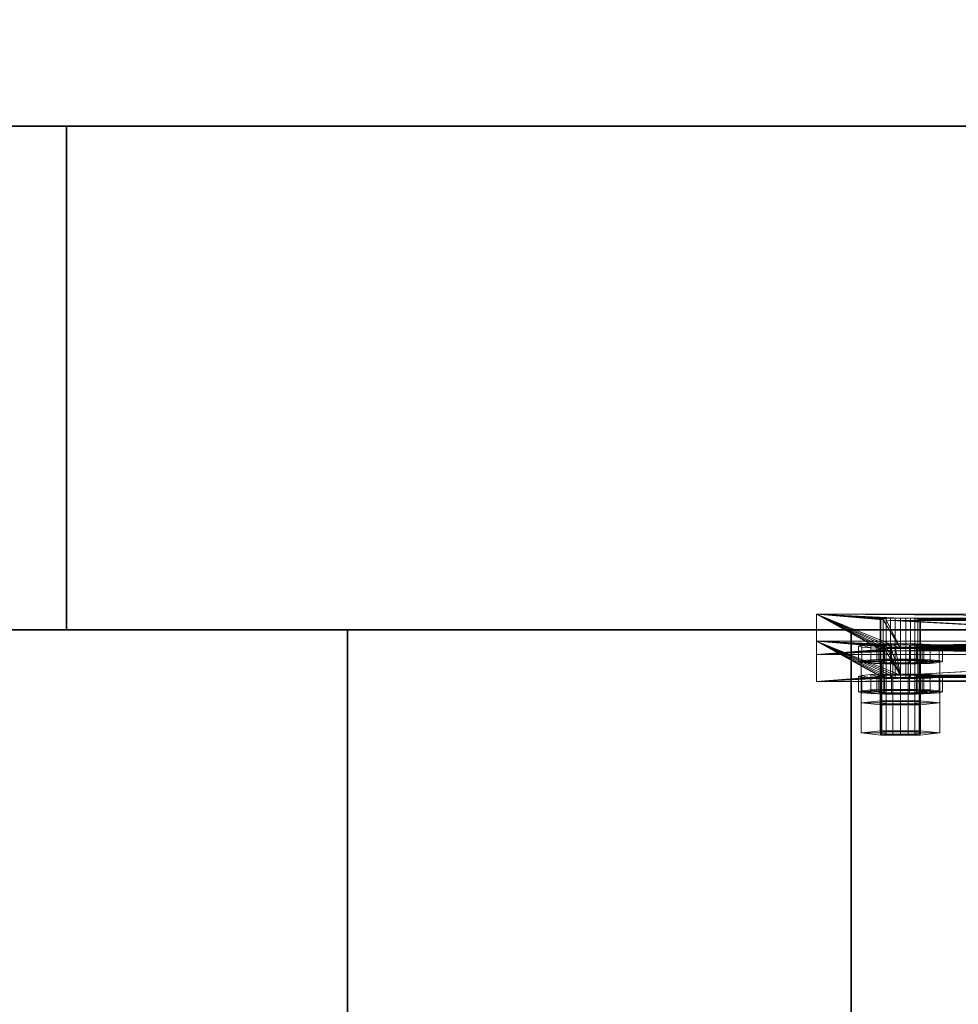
# Model space of a CAD drawing. Extents: x -0.3 to 41.3, y 0 to 17.8.
# Tile 297 of 625: x 18.573 to 18.853, y 11.356 to 11.649. Entities that reach past the tile are written whole.
import ezdxf

# ---------------------------------------------------------------- set-up
doc = ezdxf.new("R2010")
doc.units = 0
doc.header["$MEASUREMENT"] = 0
for name, color, linetype, lineweight in [('ANILHAS', 135, 'Continuous', 0), ('PLACAS_DE_BASE', 144, 'Continuous', 0), ('PORCAS', 157, 'Continuous', 0)]:
    doc.layers.add(name, color=color, linetype=linetype, lineweight=lineweight)
for name, color, linetype in [('P11', 7, 'Continuous'), ('S11', 7, 'Continuous'), ('V105', 7, 'Continuous'), ('V129', 7, 'Continuous'), ('V206', 7, 'Continuous')]:
    doc.layers.add(name, color=color, linetype=linetype)

msp = doc.modelspace()

# ---------------------------------------------------------------- linework, layer by layer
at = {"layer": 'P11', "color": 12, "true_color": 0xbd0000}
for points, invisible_edges in [([(18.58717, 11.46714, 195.60001), (19.03717, 11.46714, 195.60001), (19.03717, 11.61714, 195.60001)], 12), ([(18.58717, 11.46714, 195.60001), (19.03717, 11.46714, 195.60001), (19.03717, 11.61714, 195.60001)], 12), ([(18.58717, 11.46714, 195.60001), (19.03717, 11.61714, 195.60001), (18.58717, 11.61714, 195.60001)], 9), ([(18.58717, 11.46714, 195.60001), (19.03717, 11.61714, 195.60001), (18.58717, 11.61714, 195.60001)], 9), ([(18.58717, 11.46714, 196.55001), (19.03717, 11.46714, 196.55001), (19.03717, 11.61714, 196.55001)], 12), ([(18.58717, 11.46714, 195.60001), (19.03717, 11.46714, 195.60001), (19.03717, 11.61714, 195.60001)], 12), ([(18.58717, 11.46714, 196.55001), (19.03717, 11.61714, 196.55001), (18.58717, 11.61714, 196.55001)], 9), ([(18.58717, 11.46714, 195.60001), (19.03717, 11.61714, 195.60001), (18.58717, 11.61714, 195.60001)], 9), ([(18.58717, 11.46714, 199.8), (19.03717, 11.46714, 199.8), (19.03717, 11.61714, 199.8)], 12), ([(18.58717, 11.46714, 196.55001), (19.03717, 11.46714, 196.55001), (19.03717, 11.61714, 196.55001)], 12), ([(18.58717, 11.46714, 199.8), (19.03717, 11.61714, 199.8), (18.58717, 11.61714, 199.8)], 9), ([(18.58717, 11.46714, 196.55001), (19.03717, 11.61714, 196.55001), (18.58717, 11.61714, 196.55001)], 9)]:
    msp.add_3dface(points, dxfattribs=dict(at, invisible_edges=invisible_edges))
for points in [[(19.03717, 11.61714, 195.60001), (18.58717, 11.61714, 195.60001), (18.58717, 11.61714, 195.60001), (19.03717, 11.61714, 195.60001)], [(18.58717, 11.61714, 195.60001), (18.58717, 11.46714, 195.60001), (18.58717, 11.46714, 195.60001), (18.58717, 11.61714, 195.60001)], [(19.03717, 11.61714, 196.55001), (18.58717, 11.61714, 196.55001), (18.58717, 11.61714, 195.60001), (19.03717, 11.61714, 195.60001)], [(18.58717, 11.61714, 196.55001), (18.58717, 11.46714, 196.55001), (18.58717, 11.46714, 195.60001), (18.58717, 11.61714, 195.60001)], [(19.03717, 11.61714, 199.8), (18.58717, 11.61714, 199.8), (18.58717, 11.61714, 196.55001), (19.03717, 11.61714, 196.55001)], [(18.58717, 11.61714, 199.8), (18.58717, 11.46714, 199.8), (18.58717, 11.46714, 196.55001), (18.58717, 11.61714, 196.55001)], [(18.58717, 11.46714, 195.60001), (19.03717, 11.46714, 195.60001), (19.03717, 11.46714, 195.60001), (18.58717, 11.46714, 195.60001)], [(18.58717, 11.46714, 196.55001), (19.03717, 11.46714, 196.55001), (19.03717, 11.46714, 195.60001), (18.58717, 11.46714, 195.60001)], [(18.58717, 11.46714, 199.8), (19.03717, 11.46714, 199.8), (19.03717, 11.46714, 196.55001), (18.58717, 11.46714, 196.55001)]]:
    msp.add_3dface(points, dxfattribs=at)
at = {"layer": 'S11', "color": 253, "true_color": 0xca95bd}
for points, invisible_edges in [([(18.31217, 11.14214, 195.60001), (19.31217, 11.14214, 195.60001), (19.31217, 11.94214, 195.60001)], 12), ([(18.31217, 11.14214, 195.10001), (19.31217, 11.14214, 195.10001), (19.31217, 11.94214, 195.10001)], 12), ([(18.31217, 11.14214, 195.60001), (19.31217, 11.94214, 195.60001), (18.31217, 11.94214, 195.60001)], 9), ([(18.31217, 11.14214, 195.10001), (19.31217, 11.94214, 195.10001), (18.31217, 11.94214, 195.10001)], 9)]:
    msp.add_3dface(points, dxfattribs=dict(at, invisible_edges=invisible_edges))
at = {"layer": 'V105', "color": 252, "true_color": 0x838383}
for points, invisible_edges in [([(18.58717, 11.61714, 196.55001), (12.83293, 11.61714, 196.55001), (12.83293, 11.46714, 196.55001)], 12), ([(18.58717, 11.61714, 196.00001), (12.83293, 11.61714, 196.00001), (12.83293, 11.46714, 196.00001)], 12), ([(18.58717, 11.61714, 196.55001), (12.83293, 11.46714, 196.55001), (18.58717, 11.46714, 196.55001)], 9), ([(18.58717, 11.61714, 196.00001), (12.83293, 11.46714, 196.00001), (18.58717, 11.46714, 196.00001)], 9)]:
    msp.add_3dface(points, dxfattribs=dict(at, invisible_edges=invisible_edges))
for points in [[(18.58717, 11.61714, 196.55001), (12.83293, 11.61714, 196.55001), (12.83293, 11.61714, 196.00001), (18.58717, 11.61714, 196.00001)], [(18.58717, 11.46714, 196.55001), (18.58717, 11.61714, 196.55001), (18.58717, 11.61714, 196.00001), (18.58717, 11.46714, 196.00001)], [(12.83293, 11.46714, 196.55001), (18.58717, 11.46714, 196.55001), (18.58717, 11.46714, 196.00001), (12.83293, 11.46714, 196.00001)]]:
    msp.add_3dface(points, dxfattribs=at)
at = {"layer": 'V129', "color": 252, "true_color": 0x838383}
for points, invisible_edges in [([(18.82079, 11.46714, 196.40001), (18.67079, 11.46714, 196.40001), (18.67079, 10.41714, 196.40001)], 12), ([(18.82079, 11.46714, 196.00001), (18.67079, 11.46714, 196.00001), (18.67079, 10.41714, 196.00001)], 12), ([(18.82079, 11.46714, 196.40001), (18.67079, 10.41714, 196.40001), (18.82079, 10.41714, 196.40001)], 9), ([(18.82079, 11.46714, 196.00001), (18.67079, 10.41714, 196.00001), (18.82079, 10.41714, 196.00001)], 9)]:
    msp.add_3dface(points, dxfattribs=dict(at, invisible_edges=invisible_edges))
for points in [[(18.82079, 11.46714, 196.40001), (18.67079, 11.46714, 196.40001), (18.67079, 11.46714, 196.00001), (18.82079, 11.46714, 196.00001)], [(18.67079, 11.46714, 196.40001), (18.67079, 10.41714, 196.40001), (18.67079, 10.41714, 196.00001), (18.67079, 11.46714, 196.00001)], [(18.82079, 10.41714, 196.40001), (18.82079, 11.46714, 196.40001), (18.82079, 11.46714, 196.00001), (18.82079, 10.41714, 196.00001)]]:
    msp.add_3dface(points, dxfattribs=at)
at = {"layer": 'V206', "color": 252, "true_color": 0x838383}
for points, invisible_edges in [([(18.58717, 11.61714, 199.8), (12.83293, 11.61714, 199.8), (12.83293, 11.46714, 199.8)], 12), ([(18.58717, 11.61714, 199.1), (12.83293, 11.61714, 199.1), (12.83293, 11.46714, 199.1)], 12), ([(18.58717, 11.61714, 199.8), (12.83293, 11.46714, 199.8), (18.58717, 11.46714, 199.8)], 9), ([(18.58717, 11.61714, 199.1), (12.83293, 11.46714, 199.1), (18.58717, 11.46714, 199.1)], 9)]:
    msp.add_3dface(points, dxfattribs=dict(at, invisible_edges=invisible_edges))
for points in [[(18.58717, 11.61714, 199.8), (12.83293, 11.61714, 199.8), (12.83293, 11.61714, 199.1), (18.58717, 11.61714, 199.1)], [(18.58717, 11.46714, 199.8), (18.58717, 11.61714, 199.8), (18.58717, 11.61714, 199.1), (18.58717, 11.46714, 199.1)], [(12.83293, 11.46714, 199.8), (18.58717, 11.46714, 199.8), (18.58717, 11.46714, 199.1), (12.83293, 11.46714, 199.1)]]:
    msp.add_3dface(points, dxfattribs=at)

# ---------------------------------------------------------------- meshes
at = {"layer": 'ANILHAS'}
mesh = msp.add_polyface(dxfattribs=at)
corners = [(18.82295, 11.45772, 199.43282), (18.82295, 11.46232, 199.43254), (18.8239, 11.45744, 199.42804), (18.8239, 11.45801, 199.43759), (18.8239, 11.46203, 199.42777), (18.8239, 11.4626, 199.43731), (18.82661, 11.45719, 199.42399), (18.82661, 11.45825, 199.44164), (18.82661, 11.46179, 199.42372), (18.82661, 11.46285, 199.44136), (18.82845, 11.45772, 199.43282), (18.82845, 11.46232, 199.43254), (18.82898, 11.45756, 199.43014), (18.82898, 11.45789, 199.43549), (18.82898, 11.46216, 199.42986), (18.82898, 11.46248, 199.43522), (18.8305, 11.45743, 199.42787), (18.8305, 11.45802, 199.43776), (18.8305, 11.46202, 199.4276), (18.8305, 11.46261, 199.43748), (18.83067, 11.45703, 199.42129), (18.83067, 11.45842, 199.44435), (18.83067, 11.46162, 199.42101), (18.83067, 11.46301, 199.44407), (18.83277, 11.45734, 199.42636), (18.83277, 11.45811, 199.43927), (18.83277, 11.46193, 199.42608), (18.83277, 11.4627, 199.439), (18.83545, 11.45697, 199.42034), (18.83545, 11.4573, 199.42583), (18.83545, 11.45814, 199.4398), (18.83545, 11.45847, 199.44529), (18.83545, 11.46157, 199.42006), (18.83545, 11.4619, 199.42555), (18.83545, 11.46274, 199.43953), (18.83545, 11.46307, 199.44502), (18.83813, 11.45734, 199.42636), (18.83813, 11.45811, 199.43927), (18.83813, 11.46193, 199.42608), (18.83813, 11.4627, 199.439), (18.84023, 11.45703, 199.42129), (18.84023, 11.45842, 199.44435), (18.84023, 11.46162, 199.42101), (18.84023, 11.46301, 199.44407), (18.8404, 11.45743, 199.42787), (18.8404, 11.45802, 199.43776), (18.8404, 11.46202, 199.4276), (18.8404, 11.46261, 199.43748), (18.84192, 11.45756, 199.43014), (18.84192, 11.45789, 199.43549), (18.84192, 11.46216, 199.42986), (18.84192, 11.46248, 199.43522), (18.84245, 11.45772, 199.43282), (18.84245, 11.46232, 199.43254), (18.84429, 11.45719, 199.42399), (18.84429, 11.45825, 199.44164), (18.84429, 11.46179, 199.42372), (18.84429, 11.46285, 199.44136), (18.847, 11.45744, 199.42804), (18.847, 11.45801, 199.43759), (18.847, 11.46203, 199.42777), (18.847, 11.4626, 199.43731), (18.84795, 11.45772, 199.43282), (18.84795, 11.46232, 199.43254)]
mesh.append_faces([[corners[k] for k in face] for face in [(63, 61, 59, 62), (61, 57, 55, 59), (57, 43, 41, 55), (43, 35, 31, 41), (35, 23, 21, 31), (23, 9, 7, 21), (9, 5, 3, 7), (5, 1, 0, 3), (1, 4, 2, 0), (4, 8, 6, 2), (8, 22, 20, 6), (22, 32, 28, 20), (32, 42, 40, 28), (42, 56, 54, 40), (56, 60, 58, 54), (60, 63, 62, 58), (53, 50, 48, 52), (50, 46, 44, 48), (46, 38, 36, 44), (38, 33, 29, 36), (33, 26, 24, 29), (26, 18, 16, 24), (18, 14, 12, 16), (14, 11, 10, 12), (11, 15, 13, 10), (15, 19, 17, 13), (19, 27, 25, 17), (27, 34, 30, 25), (34, 39, 37, 30), (39, 47, 45, 37), (47, 51, 49, 45), (51, 53, 52, 49)]])
mesh.append_faces([[corners[k] for k in face] for face in [(5, 4, 1), (60, 61, 63), (2, 3, 0), (59, 58, 62)]], dxfattribs={"vtx0": -1})
mesh.append_faces([[corners[k] for k in face] for face in [(23, 11, 9), (11, 23, 15), (15, 23, 19), (19, 23, 27), (27, 35, 34), (34, 35, 39), (39, 43, 47), (47, 57, 51), (51, 57, 53), (4, 5, 8), (8, 9, 22), (22, 26, 32), (32, 33, 42), (42, 46, 56), (56, 61, 60), (3, 6, 7), (10, 20, 12), (12, 20, 16), (16, 20, 24), (24, 28, 29), (29, 40, 36), (36, 40, 44), (44, 54, 48), (48, 54, 52), (55, 54, 59), (21, 25, 31), (31, 37, 41), (41, 45, 55)]], dxfattribs={"vtx0": -1, "vtx1": -1})
mesh.append_faces([[corners[k] for k in face] for face in [(22, 9, 11), (56, 53, 57), (7, 20, 10), (52, 54, 55)]], dxfattribs={"vtx0": -1, "vtx1": -1, "vtx2": -1})
mesh.append_faces([[corners[k] for k in face] for face in [(27, 23, 35), (39, 35, 43), (47, 43, 57), (8, 5, 9), (22, 11, 14), (22, 14, 18), (22, 18, 26), (32, 26, 33), (42, 33, 38), (42, 38, 46), (56, 46, 50), (56, 50, 53), (56, 57, 61), (3, 2, 6), (7, 6, 20), (24, 20, 28), (29, 28, 40), (44, 40, 54), (59, 54, 58), (10, 21, 7), (21, 10, 13), (21, 13, 17), (21, 17, 25), (31, 25, 30), (31, 30, 37), (41, 37, 45), (55, 45, 49), (55, 49, 52)]], dxfattribs={"vtx0": -1, "vtx2": -1})
mesh = msp.add_polyface(dxfattribs=at)
corners = [(18.82295, 11.44873, 199.28309), (18.82295, 11.45332, 199.28281), (18.8239, 11.44844, 199.27831), (18.8239, 11.44901, 199.28786), (18.8239, 11.45303, 199.27804), (18.8239, 11.45361, 199.28758), (18.82661, 11.4482, 199.27426), (18.82661, 11.44926, 199.29191), (18.82661, 11.45279, 199.27399), (18.82661, 11.45385, 199.29163), (18.82845, 11.44873, 199.28309), (18.82845, 11.45332, 199.28281), (18.82898, 11.44857, 199.28041), (18.82898, 11.44889, 199.28576), (18.82898, 11.45316, 199.28013), (18.82898, 11.45348, 199.28549), (18.8305, 11.44843, 199.27814), (18.8305, 11.44902, 199.28803), (18.8305, 11.45302, 199.27787), (18.8305, 11.45362, 199.28775), (18.83067, 11.44804, 199.27156), (18.83067, 11.44942, 199.29462), (18.83067, 11.45263, 199.27128), (18.83067, 11.45401, 199.29434), (18.83277, 11.44834, 199.27663), (18.83277, 11.44912, 199.28954), (18.83277, 11.45293, 199.27635), (18.83277, 11.45371, 199.28927), (18.83545, 11.44798, 199.27061), (18.83545, 11.44831, 199.2761), (18.83545, 11.44915, 199.29007), (18.83545, 11.44948, 199.29556), (18.83545, 11.45257, 199.27033), (18.83545, 11.4529, 199.27582), (18.83545, 11.45374, 199.2898), (18.83545, 11.45407, 199.29529), (18.83813, 11.44834, 199.27663), (18.83813, 11.44912, 199.28954), (18.83813, 11.45293, 199.27635), (18.83813, 11.45371, 199.28927), (18.84023, 11.44804, 199.27156), (18.84023, 11.44942, 199.29462), (18.84023, 11.45263, 199.27128), (18.84023, 11.45401, 199.29434), (18.8404, 11.44843, 199.27814), (18.8404, 11.44902, 199.28803), (18.8404, 11.45302, 199.27787), (18.8404, 11.45362, 199.28775), (18.84192, 11.44857, 199.28041), (18.84192, 11.44889, 199.28576), (18.84192, 11.45316, 199.28013), (18.84192, 11.45348, 199.28549), (18.84245, 11.44873, 199.28309), (18.84245, 11.45332, 199.28281), (18.84429, 11.4482, 199.27426), (18.84429, 11.44926, 199.29191), (18.84429, 11.45279, 199.27399), (18.84429, 11.45385, 199.29163), (18.847, 11.44844, 199.27831), (18.847, 11.44901, 199.28786), (18.847, 11.45303, 199.27804), (18.847, 11.45361, 199.28758), (18.84795, 11.44873, 199.28309), (18.84795, 11.45332, 199.28281)]
mesh.append_faces([[corners[k] for k in face] for face in [(63, 61, 59, 62), (61, 57, 55, 59), (57, 43, 41, 55), (43, 35, 31, 41), (35, 23, 21, 31), (23, 9, 7, 21), (9, 5, 3, 7), (5, 1, 0, 3), (1, 4, 2, 0), (4, 8, 6, 2), (8, 22, 20, 6), (22, 32, 28, 20), (32, 42, 40, 28), (42, 56, 54, 40), (56, 60, 58, 54), (60, 63, 62, 58), (53, 50, 48, 52), (50, 46, 44, 48), (46, 38, 36, 44), (38, 33, 29, 36), (33, 26, 24, 29), (26, 18, 16, 24), (18, 14, 12, 16), (14, 11, 10, 12), (11, 15, 13, 10), (15, 19, 17, 13), (19, 27, 25, 17), (27, 34, 30, 25), (34, 39, 37, 30), (39, 47, 45, 37), (47, 51, 49, 45), (51, 53, 52, 49)]])
mesh.append_faces([[corners[k] for k in face] for face in [(5, 4, 1), (60, 61, 63), (2, 3, 0), (59, 58, 62)]], dxfattribs={"vtx0": -1})
mesh.append_faces([[corners[k] for k in face] for face in [(23, 11, 9), (11, 23, 15), (15, 23, 19), (19, 23, 27), (27, 35, 34), (34, 35, 39), (39, 43, 47), (47, 57, 51), (51, 57, 53), (4, 5, 8), (8, 9, 22), (22, 26, 32), (32, 33, 42), (42, 46, 56), (56, 61, 60), (3, 6, 7), (10, 20, 12), (12, 20, 16), (16, 20, 24), (24, 28, 29), (29, 40, 36), (36, 40, 44), (44, 54, 48), (48, 54, 52), (55, 54, 59), (21, 25, 31), (31, 37, 41), (41, 45, 55)]], dxfattribs={"vtx0": -1, "vtx1": -1})
mesh.append_faces([[corners[k] for k in face] for face in [(22, 9, 11), (56, 53, 57), (7, 20, 10), (52, 54, 55)]], dxfattribs={"vtx0": -1, "vtx1": -1, "vtx2": -1})
mesh.append_faces([[corners[k] for k in face] for face in [(27, 23, 35), (39, 35, 43), (47, 43, 57), (8, 5, 9), (22, 11, 14), (22, 14, 18), (22, 18, 26), (32, 26, 33), (42, 33, 38), (42, 38, 46), (56, 46, 50), (56, 50, 53), (56, 57, 61), (3, 2, 6), (7, 6, 20), (24, 20, 28), (29, 28, 40), (44, 40, 54), (59, 54, 58), (10, 21, 7), (21, 10, 13), (21, 13, 17), (21, 17, 25), (31, 25, 30), (31, 30, 37), (41, 37, 45), (55, 45, 49), (55, 49, 52)]], dxfattribs={"vtx0": -1, "vtx2": -1})
at = {"layer": 'PLACAS_DE_BASE'}
mesh = msp.add_polyface(dxfattribs=at)
corners = [(18.8339, 11.46096, 199.27655), (18.81045, 11.45981, 199.25738), (18.83245, 11.46099, 199.27715), (18.83121, 11.46105, 199.2781), (18.83025, 11.46113, 199.27934), (18.82965, 11.46121, 199.28079), (18.82945, 11.46131, 199.28234), (18.81045, 11.4718, 199.45702), (18.82965, 11.4614, 199.28389), (18.83025, 11.46149, 199.28533), (18.83121, 11.46156, 199.28657), (18.83245, 11.46162, 199.28752), (18.8339, 11.46165, 199.28812), (18.83545, 11.46167, 199.28832), (18.83025, 11.47012, 199.42907), (18.82965, 11.47021, 199.43051), (18.82945, 11.4703, 199.43207), (18.82965, 11.4704, 199.43362), (18.83025, 11.47048, 199.43506), (18.83121, 11.47056, 199.4363), (18.83245, 11.47061, 199.43725), (18.8339, 11.47065, 199.43785), (18.81045, 11.45182, 199.25786), (18.82945, 11.45332, 199.28281), (18.81045, 11.46382, 199.4575), (18.82965, 11.45323, 199.28126), (18.83025, 11.45314, 199.27982), (18.83121, 11.45307, 199.27858), (18.83245, 11.45301, 199.27763), (18.8339, 11.45297, 199.27703), (18.82965, 11.45341, 199.28437), (18.83025, 11.4535, 199.28581), (18.83121, 11.45357, 199.28705), (18.83245, 11.45363, 199.288), (18.8339, 11.45367, 199.2886), (18.83545, 11.45368, 199.2888), (18.83025, 11.46214, 199.42955), (18.82965, 11.46222, 199.43099), (18.82945, 11.46232, 199.43254), (18.82965, 11.46241, 199.4341), (18.83025, 11.4625, 199.43554), (18.83121, 11.46257, 199.43678), (18.83245, 11.46263, 199.43773), (18.8339, 11.46266, 199.43833)]
mesh.append_faces([[corners[k] for k in face] for face in [(7, 1, 22, 24)]])
mesh.append_faces([[corners[k] for k in face] for face in [(0, 1, 2), (2, 1, 3), (3, 1, 4), (4, 1, 5), (5, 1, 6), (6, 7, 8), (8, 7, 9), (9, 7, 10), (10, 7, 11), (11, 7, 12), (14, 7, 15), (15, 7, 16), (16, 7, 17), (17, 7, 18), (18, 7, 19), (19, 7, 20), (20, 7, 21), (22, 23, 24), (23, 22, 25), (25, 22, 26), (26, 22, 27), (27, 22, 28), (28, 22, 29)]], dxfattribs={"vtx0": -1, "vtx1": -1})
mesh.append_faces([[corners[k] for k in face] for face in [(13, 7, 14), (24, 35, 36)]], dxfattribs={"vtx0": -1, "vtx1": -1, "vtx2": -1})
mesh.append_faces([[corners[k] for k in face] for face in [(6, 1, 7), (24, 23, 30), (24, 30, 31), (24, 31, 32), (24, 32, 33), (24, 33, 34), (24, 36, 37), (24, 37, 38), (24, 38, 39), (24, 39, 40), (24, 40, 41), (24, 41, 42), (24, 42, 43)]], dxfattribs={"vtx0": -1, "vtx2": -1})
mesh = msp.add_polyface(dxfattribs=at)
corners = [(18.83545, 11.46095, 199.27635), (18.81045, 11.45981, 199.25738), (18.8339, 11.46096, 199.27655), (18.8339, 11.46165, 199.28812), (18.81045, 11.4718, 199.45702), (18.83545, 11.46167, 199.28832), (18.83025, 11.47012, 199.42907), (18.83121, 11.47005, 199.42783), (18.8339, 11.47065, 199.43785), (18.83545, 11.47066, 199.43805), (18.8339, 11.45297, 199.27703), (18.81045, 11.45182, 199.25786), (18.83545, 11.45296, 199.27683), (18.81045, 11.46382, 199.4575), (18.8339, 11.45367, 199.2886), (18.83545, 11.45368, 199.2888), (18.83025, 11.46214, 199.42955), (18.83121, 11.46206, 199.42831), (18.83245, 11.462, 199.42736), (18.8339, 11.46197, 199.42676), (18.83545, 11.46196, 199.42656), (18.8339, 11.46266, 199.43833), (18.83545, 11.46268, 199.43853), (18.837, 11.46096, 199.27655), (18.837, 11.45297, 199.27703), (18.83245, 11.46099, 199.27715), (18.83245, 11.45301, 199.27763), (18.83121, 11.46105, 199.2781), (18.83121, 11.45307, 199.27858), (18.83025, 11.46113, 199.27934), (18.83025, 11.45314, 199.27982), (18.82965, 11.46121, 199.28079), (18.82965, 11.45323, 199.28126), (18.82945, 11.46131, 199.28234), (18.82945, 11.45332, 199.28281), (18.82965, 11.4614, 199.28389), (18.82965, 11.45341, 199.28437), (18.83025, 11.46149, 199.28533), (18.83025, 11.4535, 199.28581), (18.83121, 11.46156, 199.28657), (18.83121, 11.45357, 199.28705), (18.83245, 11.46162, 199.28752), (18.83245, 11.45363, 199.288), (18.837, 11.46165, 199.28812), (18.837, 11.45367, 199.2886), (18.837, 11.46995, 199.42628), (18.83545, 11.46994, 199.42608), (18.837, 11.46197, 199.42676), (18.8339, 11.46995, 199.42628), (18.83245, 11.46999, 199.42688), (18.82965, 11.47021, 199.43051), (18.82965, 11.46222, 199.43099), (18.82945, 11.4703, 199.43207), (18.82945, 11.46232, 199.43254), (18.82965, 11.4704, 199.43362), (18.82965, 11.46241, 199.4341), (18.83025, 11.47048, 199.43506), (18.83025, 11.4625, 199.43554), (18.83121, 11.47056, 199.4363), (18.83121, 11.46257, 199.43678), (18.83245, 11.47061, 199.43725), (18.83245, 11.46263, 199.43773), (18.837, 11.47065, 199.43785), (18.837, 11.46266, 199.43833)]
mesh.append_faces([[corners[k] for k in face] for face in [(23, 0, 12, 24), (0, 2, 10, 12), (2, 25, 26, 10), (25, 27, 28, 26), (27, 29, 30, 28), (29, 31, 32, 30), (31, 33, 34, 32), (33, 35, 36, 34), (35, 37, 38, 36), (37, 39, 40, 38), (39, 41, 42, 40), (41, 3, 14, 42), (3, 5, 15, 14), (5, 43, 44, 15), (45, 46, 20, 47), (46, 48, 19, 20), (48, 49, 18, 19), (49, 7, 17, 18), (7, 6, 16, 17), (6, 50, 51, 16), (50, 52, 53, 51), (52, 54, 55, 53), (54, 56, 57, 55), (56, 58, 59, 57), (58, 60, 61, 59), (60, 8, 21, 61), (8, 9, 22, 21), (9, 62, 63, 22)]])
mesh.append_faces([[corners[k] for k in face] for face in [(0, 1, 2), (3, 4, 5), (8, 4, 9), (10, 11, 12), (16, 15, 17), (17, 15, 18), (18, 15, 19), (19, 15, 20)]], dxfattribs={"vtx0": -1, "vtx1": -1})
mesh.append_faces([[corners[k] for k in face] for face in [(5, 6, 7), (13, 14, 15), (13, 21, 22)]], dxfattribs={"vtx0": -1, "vtx2": -1})
mesh = msp.add_polyface(dxfattribs=at)
corners = [(18.81045, 11.45981, 199.25738), (18.83545, 11.46095, 199.27635), (19.01045, 11.45981, 199.25738), (18.83545, 11.46167, 199.28832), (18.83121, 11.47005, 199.42783), (18.98545, 11.46167, 199.28832), (18.83245, 11.46999, 199.42688), (18.8339, 11.46995, 199.42628), (18.83545, 11.46994, 199.42608), (18.83545, 11.47066, 199.43805), (18.81045, 11.4718, 199.45702), (18.98545, 11.47066, 199.43805), (18.837, 11.46995, 199.42628), (18.98545, 11.46994, 199.42608), (18.98245, 11.47061, 199.43725), (18.83845, 11.47061, 199.43725), (18.837, 11.47065, 199.43785), (18.9839, 11.47065, 199.43785), (18.837, 11.46096, 199.27655), (18.98545, 11.46095, 199.27635), (18.98245, 11.46162, 199.28752), (18.83845, 11.46162, 199.28752), (18.837, 11.46165, 199.28812), (18.9839, 11.46165, 199.28812), (18.83545, 11.45296, 199.27683), (18.81045, 11.45182, 199.25786), (18.98545, 11.45296, 199.27683), (18.83545, 11.46196, 199.42656), (18.83545, 11.45368, 199.2888), (18.98545, 11.46196, 199.42656), (18.81045, 11.46382, 199.4575), (18.83545, 11.46268, 199.43853), (19.01045, 11.46382, 199.4575), (18.9839, 11.46197, 199.42676), (18.837, 11.46197, 199.42676), (18.98245, 11.462, 199.42736), (18.83845, 11.462, 199.42736), (18.837, 11.46266, 199.43833), (18.98545, 11.46268, 199.43853), (18.9839, 11.45297, 199.27703), (18.837, 11.45297, 199.27703), (18.84145, 11.46131, 199.28234), (18.84125, 11.46121, 199.28079), (18.84125, 11.45323, 199.28126), (18.84145, 11.45332, 199.28281), (18.84065, 11.46113, 199.27934), (18.84065, 11.45314, 199.27982), (18.83969, 11.46105, 199.2781), (18.83969, 11.45307, 199.27858), (18.83845, 11.46099, 199.27715), (18.83845, 11.45301, 199.27763), (18.83845, 11.45363, 199.288), (18.837, 11.45367, 199.2886), (18.83969, 11.46156, 199.28657), (18.83969, 11.45357, 199.28705), (18.84065, 11.46149, 199.28533), (18.84065, 11.4535, 199.28581), (18.84125, 11.4614, 199.28389), (18.84125, 11.45341, 199.28437), (18.84145, 11.4703, 199.43207), (18.84125, 11.47021, 199.43051), (18.84125, 11.46222, 199.43099), (18.84145, 11.46232, 199.43254), (18.84065, 11.47012, 199.42907), (18.84065, 11.46214, 199.42955), (18.83969, 11.47005, 199.42783), (18.83969, 11.46206, 199.42831), (18.83845, 11.46999, 199.42688), (18.83845, 11.46263, 199.43773), (18.83969, 11.47056, 199.4363), (18.83969, 11.46257, 199.43678), (18.84065, 11.47048, 199.43506), (18.84065, 11.4625, 199.43554), (18.84125, 11.4704, 199.43362), (18.84125, 11.46241, 199.4341)]
mesh.append_faces([[corners[k] for k in face] for face in [(41, 42, 43, 44), (42, 45, 46, 43), (45, 47, 48, 46), (47, 49, 50, 48), (49, 18, 40, 50), (22, 21, 51, 52), (21, 53, 54, 51), (53, 55, 56, 54), (55, 57, 58, 56), (57, 41, 44, 58), (59, 60, 61, 62), (60, 63, 64, 61), (63, 65, 66, 64), (65, 67, 36, 66), (67, 12, 34, 36), (16, 15, 68, 37), (15, 69, 70, 68), (69, 71, 72, 70), (71, 73, 74, 72), (73, 59, 62, 74)]])
mesh.append_faces([[corners[k] for k in face] for face in [(0, 1, 2), (12, 13, 8), (18, 19, 1), (30, 31, 32), (27, 33, 34), (34, 35, 36), (37, 38, 31), (24, 39, 40)]], dxfattribs={"vtx0": -1, "vtx1": -1})
mesh.append_faces([[corners[k] for k in face] for face in [(3, 4, 5), (9, 10, 11), (24, 25, 26), (27, 28, 29)]], dxfattribs={"vtx0": -1, "vtx1": -1, "vtx2": -1})
mesh.append_faces([[corners[k] for k in face] for face in [(5, 4, 6), (5, 6, 7), (5, 7, 8), (14, 15, 16), (17, 16, 9), (20, 21, 22), (23, 22, 3)]], dxfattribs={"vtx0": -1, "vtx2": -1})
mesh = msp.add_polyface(dxfattribs=at)
corners = [(18.9839, 11.46995, 199.42628), (18.83845, 11.46999, 199.42688), (18.98245, 11.46999, 199.42688), (18.83969, 11.47005, 199.42783), (18.98121, 11.47005, 199.42783), (18.84065, 11.47012, 199.42907), (18.98025, 11.47012, 199.42907), (18.84125, 11.47021, 199.43051), (18.97965, 11.47021, 199.43051), (18.84145, 11.4703, 199.43207), (18.97945, 11.4703, 199.43207), (18.84125, 11.4704, 199.43362), (18.97965, 11.4704, 199.43362), (18.84065, 11.47048, 199.43506), (18.98025, 11.47048, 199.43506), (18.83969, 11.47056, 199.4363), (18.98121, 11.47056, 199.4363), (18.83845, 11.47061, 199.43725), (18.98245, 11.47061, 199.43725), (18.837, 11.47065, 199.43785), (18.9839, 11.47065, 199.43785), (18.83545, 11.47066, 199.43805), (18.98545, 11.47066, 199.43805), (18.98245, 11.46099, 199.27715), (18.83969, 11.46105, 199.2781), (18.98121, 11.46105, 199.2781), (18.84065, 11.46113, 199.27934), (18.98025, 11.46113, 199.27934), (18.84125, 11.46121, 199.28079), (18.97965, 11.46121, 199.28079), (18.84145, 11.46131, 199.28234), (18.97945, 11.46131, 199.28234), (18.84125, 11.4614, 199.28389), (18.97965, 11.4614, 199.28389), (18.84065, 11.46149, 199.28533), (18.98025, 11.46149, 199.28533), (18.83969, 11.46156, 199.28657), (18.98121, 11.46156, 199.28657), (18.83845, 11.46162, 199.28752), (18.98245, 11.46162, 199.28752), (18.837, 11.46165, 199.28812), (18.9839, 11.46165, 199.28812), (18.837, 11.46197, 199.42676), (18.9839, 11.46197, 199.42676), (18.98245, 11.462, 199.42736), (18.83845, 11.462, 199.42736), (18.98121, 11.46206, 199.42831), (18.83969, 11.46206, 199.42831), (18.98025, 11.46214, 199.42955), (18.84065, 11.46214, 199.42955), (18.97965, 11.46222, 199.43099), (18.84125, 11.46222, 199.43099), (18.97945, 11.46232, 199.43254), (18.84145, 11.46232, 199.43254), (18.97965, 11.46241, 199.4341), (18.84125, 11.46241, 199.4341), (18.98025, 11.4625, 199.43554), (18.84065, 11.4625, 199.43554), (18.98121, 11.46257, 199.43678), (18.83969, 11.46257, 199.43678), (18.98245, 11.46263, 199.43773), (18.837, 11.45297, 199.27703), (18.9839, 11.45297, 199.27703), (18.98245, 11.45301, 199.27763), (18.83845, 11.45301, 199.27763), (18.98121, 11.45307, 199.27858), (18.83969, 11.45307, 199.27858), (18.98025, 11.45314, 199.27982), (18.84065, 11.45314, 199.27982), (18.97965, 11.45323, 199.28126), (18.84125, 11.45323, 199.28126), (18.97945, 11.45332, 199.28281), (18.84145, 11.45332, 199.28281), (18.97965, 11.45341, 199.28437), (18.84125, 11.45341, 199.28437), (18.98025, 11.4535, 199.28581), (18.84065, 11.4535, 199.28581), (18.98121, 11.45357, 199.28705), (18.83969, 11.45357, 199.28705), (18.98245, 11.45363, 199.288), (19.01045, 11.4718, 199.45702), (18.81045, 11.4718, 199.45702), (18.81045, 11.46382, 199.4575), (19.01045, 11.46382, 199.4575)]
mesh.append_faces([[corners[k] for k in face] for face in [(80, 81, 82, 83)]])
mesh.append_faces([[corners[k] for k in face] for face in [(0, 1, 2), (2, 3, 4), (4, 5, 6), (6, 7, 8), (8, 9, 10), (10, 11, 12), (12, 13, 14), (14, 15, 16), (16, 17, 18), (18, 19, 20), (20, 21, 22), (23, 24, 25), (25, 26, 27), (27, 28, 29), (29, 30, 31), (31, 32, 33), (33, 34, 35), (35, 36, 37), (37, 38, 39), (39, 40, 41)]], dxfattribs={"vtx0": -1, "vtx1": -1})
mesh.append_faces([[corners[k] for k in face] for face in [(42, 43, 44), (45, 44, 46), (47, 46, 48), (49, 48, 50), (51, 50, 52), (53, 52, 54), (55, 54, 56), (57, 56, 58), (59, 58, 60), (61, 62, 63), (64, 63, 65), (66, 65, 67), (68, 67, 69), (70, 69, 71), (72, 71, 73), (74, 73, 75), (76, 75, 77), (78, 77, 79)]], dxfattribs={"vtx0": -1, "vtx2": -1})
mesh = msp.add_polyface(dxfattribs=at)
corners = [(18.98545, 11.46095, 199.27635), (19.01045, 11.45981, 199.25738), (18.83545, 11.46095, 199.27635), (18.98545, 11.46994, 199.42608), (18.98545, 11.46167, 199.28832), (18.83545, 11.46994, 199.42608), (19.01045, 11.4718, 199.45702), (18.98545, 11.47066, 199.43805), (18.81045, 11.4718, 199.45702), (18.837, 11.46995, 199.42628), (18.9839, 11.46995, 199.42628), (18.837, 11.46096, 199.27655), (18.9839, 11.46096, 199.27655), (18.83845, 11.46099, 199.27715), (18.98245, 11.46099, 199.27715), (18.9839, 11.46165, 199.28812), (18.83545, 11.46167, 199.28832), (19.01045, 11.45182, 199.25786), (18.98545, 11.45296, 199.27683), (18.81045, 11.45182, 199.25786), (18.98545, 11.45368, 199.2888), (18.98969, 11.46206, 199.42831), (18.83545, 11.45368, 199.2888), (18.98845, 11.462, 199.42736), (18.987, 11.46197, 199.42676), (18.98545, 11.46196, 199.42656), (18.98545, 11.46268, 199.43853), (19.01045, 11.46382, 199.4575), (18.83545, 11.46268, 199.43853), (18.9839, 11.46197, 199.42676), (18.83545, 11.46196, 199.42656), (18.83845, 11.46263, 199.43773), (18.98245, 11.46263, 199.43773), (18.9839, 11.46266, 199.43833), (18.837, 11.46266, 199.43833), (18.9839, 11.45297, 199.27703), (18.83545, 11.45296, 199.27683), (18.83845, 11.45363, 199.288), (18.98245, 11.45363, 199.288), (18.9839, 11.45367, 199.2886), (18.837, 11.45367, 199.2886), (18.98245, 11.45301, 199.27763), (18.98121, 11.46105, 199.2781), (18.98121, 11.45307, 199.27858), (18.98025, 11.46113, 199.27934), (18.98025, 11.45314, 199.27982), (18.97965, 11.46121, 199.28079), (18.97965, 11.45323, 199.28126), (18.97945, 11.46131, 199.28234), (18.97945, 11.45332, 199.28281), (18.97965, 11.4614, 199.28389), (18.97965, 11.45341, 199.28437), (18.98025, 11.46149, 199.28533), (18.98025, 11.4535, 199.28581), (18.98121, 11.46156, 199.28657), (18.98121, 11.45357, 199.28705), (18.98245, 11.46162, 199.28752), (18.98245, 11.46999, 199.42688), (18.98245, 11.462, 199.42736), (18.98121, 11.47005, 199.42783), (18.98121, 11.46206, 199.42831), (18.98025, 11.47012, 199.42907), (18.98025, 11.46214, 199.42955), (18.97965, 11.47021, 199.43051), (18.97965, 11.46222, 199.43099), (18.97945, 11.4703, 199.43207), (18.97945, 11.46232, 199.43254), (18.97965, 11.4704, 199.43362), (18.97965, 11.46241, 199.4341), (18.98025, 11.47048, 199.43506), (18.98025, 11.4625, 199.43554), (18.98121, 11.47056, 199.4363), (18.98121, 11.46257, 199.43678), (18.98245, 11.47061, 199.43725), (18.9839, 11.47065, 199.43785)]
mesh.append_faces([[corners[k] for k in face] for face in [(12, 14, 41, 35), (14, 42, 43, 41), (42, 44, 45, 43), (44, 46, 47, 45), (46, 48, 49, 47), (48, 50, 51, 49), (50, 52, 53, 51), (52, 54, 55, 53), (54, 56, 38, 55), (56, 15, 39, 38), (10, 57, 58, 29), (57, 59, 60, 58), (59, 61, 62, 60), (61, 63, 64, 62), (63, 65, 66, 64), (65, 67, 68, 66), (67, 69, 70, 68), (69, 71, 72, 70), (71, 73, 32, 72), (73, 74, 33, 32)]])
mesh.append_faces([[corners[k] for k in face] for face in [(6, 7, 8), (3, 9, 10), (0, 11, 12), (12, 13, 14), (15, 16, 4), (17, 18, 19), (29, 30, 25), (35, 36, 18)]], dxfattribs={"vtx0": -1, "vtx1": -1})
mesh.append_faces([[corners[k] for k in face] for face in [(0, 1, 2), (3, 4, 5), (20, 21, 22), (26, 27, 28)]], dxfattribs={"vtx0": -1, "vtx1": -1, "vtx2": -1})
mesh.append_faces([[corners[k] for k in face] for face in [(22, 21, 23), (22, 23, 24), (22, 24, 25), (31, 32, 33), (34, 33, 26), (37, 38, 39), (40, 39, 20)]], dxfattribs={"vtx0": -1, "vtx2": -1})
mesh = msp.add_polyface(dxfattribs=at)
corners = [(18.9839, 11.46995, 199.42628), (18.837, 11.46995, 199.42628), (18.83845, 11.46999, 199.42688), (18.98245, 11.46999, 199.42688), (18.83969, 11.47005, 199.42783), (18.98121, 11.47005, 199.42783), (18.84065, 11.47012, 199.42907), (18.98025, 11.47012, 199.42907), (18.84125, 11.47021, 199.43051), (18.97965, 11.47021, 199.43051), (18.84145, 11.4703, 199.43207), (18.97945, 11.4703, 199.43207), (18.84125, 11.4704, 199.43362), (18.97965, 11.4704, 199.43362), (18.84065, 11.47048, 199.43506), (18.98025, 11.47048, 199.43506), (18.83969, 11.47056, 199.4363), (18.98121, 11.47056, 199.4363), (18.83845, 11.47061, 199.43725), (18.9839, 11.46096, 199.27655), (18.837, 11.46096, 199.27655), (18.83845, 11.46099, 199.27715), (18.98245, 11.46099, 199.27715), (18.83969, 11.46105, 199.2781), (18.98121, 11.46105, 199.2781), (18.84065, 11.46113, 199.27934), (18.98025, 11.46113, 199.27934), (18.84125, 11.46121, 199.28079), (18.97965, 11.46121, 199.28079), (18.84145, 11.46131, 199.28234), (18.97945, 11.46131, 199.28234), (18.84125, 11.4614, 199.28389), (18.97965, 11.4614, 199.28389), (18.84065, 11.46149, 199.28533), (18.98025, 11.46149, 199.28533), (18.83969, 11.46156, 199.28657), (18.98121, 11.46156, 199.28657), (18.83845, 11.46162, 199.28752), (18.83845, 11.462, 199.42736), (18.98121, 11.46206, 199.42831), (18.83969, 11.46206, 199.42831), (18.98025, 11.46214, 199.42955), (18.84065, 11.46214, 199.42955), (18.97965, 11.46222, 199.43099), (18.84125, 11.46222, 199.43099), (18.97945, 11.46232, 199.43254), (18.84145, 11.46232, 199.43254), (18.97965, 11.46241, 199.4341), (18.84125, 11.46241, 199.4341), (18.98025, 11.4625, 199.43554), (18.84065, 11.4625, 199.43554), (18.98121, 11.46257, 199.43678), (18.83969, 11.46257, 199.43678), (18.98245, 11.46263, 199.43773), (18.83845, 11.46263, 199.43773), (18.9839, 11.46266, 199.43833), (18.837, 11.46266, 199.43833), (18.837, 11.45297, 199.27703), (18.98245, 11.45301, 199.27763), (18.83845, 11.45301, 199.27763), (18.98121, 11.45307, 199.27858), (18.83969, 11.45307, 199.27858), (18.98025, 11.45314, 199.27982), (18.84065, 11.45314, 199.27982), (18.97965, 11.45323, 199.28126), (18.84125, 11.45323, 199.28126), (18.97945, 11.45332, 199.28281), (18.84145, 11.45332, 199.28281), (18.97965, 11.45341, 199.28437), (18.84125, 11.45341, 199.28437), (18.98025, 11.4535, 199.28581), (18.84065, 11.4535, 199.28581), (18.98121, 11.45357, 199.28705), (18.83969, 11.45357, 199.28705), (18.98245, 11.45363, 199.288), (18.83845, 11.45363, 199.288), (18.9839, 11.45367, 199.2886), (18.837, 11.45367, 199.2886), (18.98545, 11.45368, 199.2888), (18.83545, 11.45368, 199.2888), (18.81045, 11.45981, 199.25738), (19.01045, 11.45981, 199.25738), (19.01045, 11.45182, 199.25786), (18.81045, 11.45182, 199.25786)]
mesh.append_faces([[corners[k] for k in face] for face in [(80, 81, 82, 83)]])
mesh.append_faces([[corners[k] for k in face] for face in [(38, 39, 40), (40, 41, 42), (42, 43, 44), (44, 45, 46), (46, 47, 48), (48, 49, 50), (50, 51, 52), (52, 53, 54), (54, 55, 56), (57, 58, 59), (59, 60, 61), (61, 62, 63), (63, 64, 65), (65, 66, 67), (67, 68, 69), (69, 70, 71), (71, 72, 73), (73, 74, 75), (75, 76, 77), (77, 78, 79)]], dxfattribs={"vtx0": -1, "vtx1": -1})
mesh.append_faces([[corners[k] for k in face] for face in [(0, 1, 2), (3, 2, 4), (5, 4, 6), (7, 6, 8), (9, 8, 10), (11, 10, 12), (13, 12, 14), (15, 14, 16), (17, 16, 18), (19, 20, 21), (22, 21, 23), (24, 23, 25), (26, 25, 27), (28, 27, 29), (30, 29, 31), (32, 31, 33), (34, 33, 35), (36, 35, 37)]], dxfattribs={"vtx0": -1, "vtx2": -1})
at = {"layer": 'PORCAS'}
mesh = msp.add_polyface(dxfattribs=at)
corners = [(18.82378, 11.44545, 199.43355), (18.82378, 11.45772, 199.43282), (18.82945, 11.44545, 199.43355), (18.82945, 11.45772, 199.43282), (18.82961, 11.44484, 199.42346), (18.82961, 11.44605, 199.44365), (18.82961, 11.45712, 199.42272), (18.82961, 11.45833, 199.44291), (18.82991, 11.44531, 199.43126), (18.82991, 11.44558, 199.43585), (18.82991, 11.45759, 199.43052), (18.82991, 11.45786, 199.43511), (18.83121, 11.44519, 199.42932), (18.83121, 11.4457, 199.43779), (18.83121, 11.45747, 199.42858), (18.83121, 11.45798, 199.43705), (18.83315, 11.44511, 199.42802), (18.83315, 11.44578, 199.43908), (18.83315, 11.45739, 199.42729), (18.83315, 11.45806, 199.43835), (18.83545, 11.44509, 199.42756), (18.83545, 11.44581, 199.43954), (18.83545, 11.45736, 199.42683), (18.83545, 11.45808, 199.4388), (18.83775, 11.44511, 199.42802), (18.83775, 11.44578, 199.43908), (18.83775, 11.45739, 199.42729), (18.83775, 11.45806, 199.43835), (18.83969, 11.44519, 199.42932), (18.83969, 11.4457, 199.43779), (18.83969, 11.45747, 199.42858), (18.83969, 11.45798, 199.43705), (18.84099, 11.44531, 199.43126), (18.84099, 11.44558, 199.43585), (18.84099, 11.45759, 199.43052), (18.84099, 11.45786, 199.43511), (18.84129, 11.44484, 199.42346), (18.84129, 11.44605, 199.44365), (18.84129, 11.45712, 199.42272), (18.84129, 11.45833, 199.44291), (18.84145, 11.44545, 199.43355), (18.84145, 11.45772, 199.43282), (18.84713, 11.44545, 199.43355), (18.84713, 11.45772, 199.43282)]
mesh.append_faces([[corners[k] for k in face] for face in [(43, 39, 37, 42), (39, 7, 5, 37), (7, 1, 0, 5), (1, 6, 4, 0), (6, 38, 36, 4), (38, 43, 42, 36), (41, 34, 32, 40), (34, 30, 28, 32), (30, 26, 24, 28), (26, 22, 20, 24), (22, 18, 16, 20), (18, 14, 12, 16), (14, 10, 8, 12), (10, 3, 2, 8), (3, 11, 9, 2), (11, 15, 13, 9), (15, 19, 17, 13), (19, 23, 21, 17), (23, 27, 25, 21), (27, 31, 29, 25), (31, 35, 33, 29), (35, 41, 40, 33)]])
mesh.append_faces([[corners[k] for k in face] for face in [(7, 3, 1), (3, 7, 11), (11, 7, 15), (15, 7, 19), (19, 39, 23), (23, 39, 27), (27, 39, 31), (31, 39, 35), (35, 39, 41), (6, 18, 38), (38, 41, 43), (4, 2, 0), (2, 4, 8), (8, 4, 12), (12, 4, 16), (16, 36, 20), (20, 36, 24), (24, 36, 28), (28, 36, 32), (32, 36, 40), (5, 17, 37), (37, 40, 42)]], dxfattribs={"vtx0": -1, "vtx1": -1})
mesh.append_faces([[corners[k] for k in face] for face in [(19, 7, 39), (41, 39, 43), (3, 6, 1), (6, 3, 10), (6, 10, 14), (6, 14, 18), (38, 18, 22), (38, 22, 26), (38, 26, 30), (38, 30, 34), (38, 34, 41), (16, 4, 36), (40, 36, 42), (2, 5, 0), (5, 2, 9), (5, 9, 13), (5, 13, 17), (37, 17, 21), (37, 21, 25), (37, 25, 29), (37, 29, 33), (37, 33, 40)]], dxfattribs={"vtx0": -1, "vtx2": -1})
mesh = msp.add_polyface(dxfattribs=at)
corners = [(18.82378, 11.43645, 199.28382), (18.82378, 11.44873, 199.28309), (18.82945, 11.43645, 199.28382), (18.82945, 11.44873, 199.28309), (18.82961, 11.43584, 199.27373), (18.82961, 11.43706, 199.29392), (18.82961, 11.44812, 199.27299), (18.82961, 11.44933, 199.29318), (18.82991, 11.43631, 199.28153), (18.82991, 11.43659, 199.28612), (18.82991, 11.44859, 199.28079), (18.82991, 11.44887, 199.28538), (18.83121, 11.4362, 199.27959), (18.83121, 11.4367, 199.28806), (18.83121, 11.44847, 199.27885), (18.83121, 11.44898, 199.28732), (18.83315, 11.43612, 199.27829), (18.83315, 11.43678, 199.28935), (18.83315, 11.4484, 199.27756), (18.83315, 11.44906, 199.28862), (18.83545, 11.43609, 199.27783), (18.83545, 11.43681, 199.28981), (18.83545, 11.44837, 199.2771), (18.83545, 11.44909, 199.28908), (18.83775, 11.43612, 199.27829), (18.83775, 11.43678, 199.28935), (18.83775, 11.4484, 199.27756), (18.83775, 11.44906, 199.28862), (18.83969, 11.4362, 199.27959), (18.83969, 11.4367, 199.28806), (18.83969, 11.44847, 199.27885), (18.83969, 11.44898, 199.28732), (18.84099, 11.43631, 199.28153), (18.84099, 11.43659, 199.28612), (18.84099, 11.44859, 199.28079), (18.84099, 11.44887, 199.28538), (18.84129, 11.43584, 199.27373), (18.84129, 11.43706, 199.29392), (18.84129, 11.44812, 199.27299), (18.84129, 11.44933, 199.29318), (18.84145, 11.43645, 199.28382), (18.84145, 11.44873, 199.28309), (18.84713, 11.43645, 199.28382), (18.84713, 11.44873, 199.28309)]
mesh.append_faces([[corners[k] for k in face] for face in [(43, 39, 37, 42), (39, 7, 5, 37), (7, 1, 0, 5), (1, 6, 4, 0), (6, 38, 36, 4), (38, 43, 42, 36), (41, 34, 32, 40), (34, 30, 28, 32), (30, 26, 24, 28), (26, 22, 20, 24), (22, 18, 16, 20), (18, 14, 12, 16), (14, 10, 8, 12), (10, 3, 2, 8), (3, 11, 9, 2), (11, 15, 13, 9), (15, 19, 17, 13), (19, 23, 21, 17), (23, 27, 25, 21), (27, 31, 29, 25), (31, 35, 33, 29), (35, 41, 40, 33)]])
mesh.append_faces([[corners[k] for k in face] for face in [(7, 3, 1), (3, 7, 11), (11, 7, 15), (15, 7, 19), (19, 39, 23), (23, 39, 27), (27, 39, 31), (31, 39, 35), (35, 39, 41), (6, 18, 38), (38, 41, 43), (4, 2, 0), (2, 4, 8), (8, 4, 12), (12, 4, 16), (16, 36, 20), (20, 36, 24), (24, 36, 28), (28, 36, 32), (32, 36, 40), (5, 17, 37), (37, 40, 42)]], dxfattribs={"vtx0": -1, "vtx1": -1})
mesh.append_faces([[corners[k] for k in face] for face in [(19, 7, 39), (41, 39, 43), (3, 6, 1), (6, 3, 10), (6, 10, 14), (6, 14, 18), (38, 18, 22), (38, 22, 26), (38, 26, 30), (38, 30, 34), (38, 34, 41), (16, 4, 36), (40, 36, 42), (2, 5, 0), (5, 2, 9), (5, 9, 13), (5, 13, 17), (37, 17, 21), (37, 21, 25), (37, 25, 29), (37, 29, 33), (37, 33, 40)]], dxfattribs={"vtx0": -1, "vtx2": -1})

doc.saveas('drawing.dxf')
